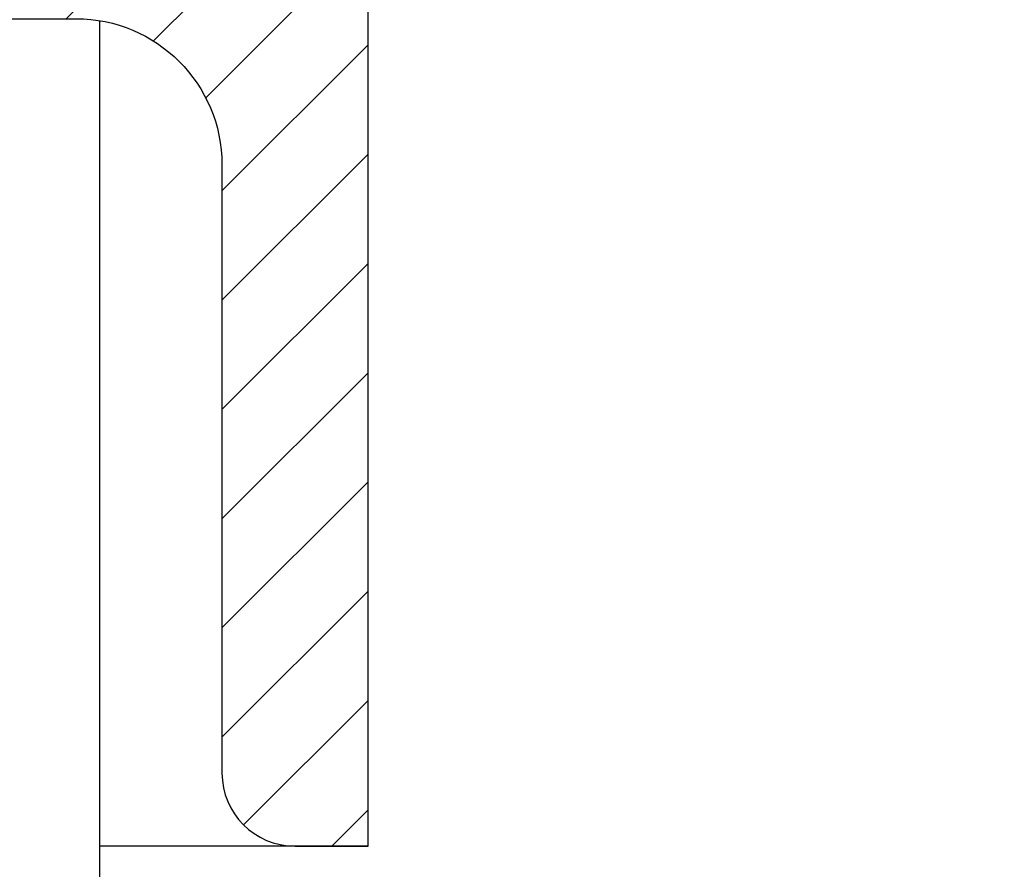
# Model space of a CAD drawing. Header units: millimetres. Extents: x -57642 to 5082813, y -177084 to 58112.
# Tile 915 of 1056: x 109174 to 109214, y -48118 to -48083. Entities that reach past the tile are written whole.
import ezdxf

# ---------------------------------------------------------------- set-up
doc = ezdxf.new("R2010")
doc.units = ezdxf.units.MM

msp = doc.modelspace()

# ---------------------------------------------------------------- hatches: boundary and pattern name
at = {"lineweight": 9}
h = msp.add_hatch(dxfattribs=at)
h.set_pattern_fill('ANSI33', color=256, scale=50)
h.set_pattern_definition([(45, (0, -1340.02), (-224.5064, 224.5064), []), (45, (224.5, -1340.02), (-224.5064, 224.5064), [158.75, -79.375])])
h.paths.add_polyline_path([(109576.98347, -47713.05646), (109142.98347, -47707.2569), (109142.98347, -47636.98964), (109008.33601, -47636.98964, -1), (108987.63094, -47636.98964), (108852.98347, -47636.98964), (108852.98347, -47902.76692), (108952.98347, -47902.76692), (108952.98347, -47912.76692), (108852.98347, -47912.76692), (108852.98347, -48072.76692), (108952.98347, -48072.76692), (108952.98347, -48082.7669), (109130.9978, -48082.76692, -0.41421352), (109127.99781, -48079.76692), (109127.99781, -48076.76692), (109174.39781, -48076.76692), (109174.39781, -48066.76692), (109299.48485, -48066.76692), (109299.48485, -48064.76692), (109459.48485, -48064.76692), (109577.25974, -48066.76692)])
h.paths.add_polyline_path([(109577.27224, -48082.76692), (109187.99781, -48082.76692), (109187.99781, -48116.76692), (109176.98347, -48116.76945), (109176.98343, -48260.05642), (109176.98331, -48521.69973), (109577.61507, -48521.69973)])
edge = h.paths.add_edge_path()
edge.add_line((109142.98347, -46516.26793), (109139.48347, -46516.26793))
edge.add_arc((109139.48347, -46512.76793), 3.5, 180, 270, ccw=False)
edge.add_line((109135.98347, -46512.76793), (109135.98347, -46496.76793))
edge.add_arc((109128.98347, -46496.76793), 7, 0, 90)
edge.add_line((109128.98347, -46489.76793), (109084.98347, -46489.76793))
edge.add_arc((109084.98347, -46487.76793), 2, 180, 270, ccw=False)
edge.add_line((109082.98347, -46487.76793), (109082.98347, -46484.76793))
edge.add_arc((109084.98347, -46484.76793), 2, 90, 180, ccw=False)
edge.add_line((109084.98347, -46482.76793), (108992.98347, -46482.76793))
edge.add_line((108992.98347, -46482.76793), (108992.98347, -46782.76793))
edge.add_line((108992.98347, -46782.76793), (108852.98347, -46782.76793))
edge.add_line((108852.98347, -46782.76793), (108852.98347, -47636.98964))
edge.add_line((108852.98347, -47636.98964), (108987.63094, -47636.98964))
edge.add_arc((108997.98347, -47636.98964), 10.35253, 0, 180, ccw=False)
edge.add_line((109008.33601, -47636.98964), (109142.98347, -47636.98964))
edge.add_line((109142.98347, -47636.98964), (109142.98347, -47131.80114))
edge.add_line((109142.98347, -47131.80114), (109095.4832, -47131.80114))
edge.add_line((109095.4832, -47131.80114), (109095.4832, -47128.66078))
edge.add_line((109095.4832, -47128.66078), (109142.98347, -47128.66078))
edge.add_line((109142.98347, -47128.66078), (109142.98347, -46516.26793))
h = msp.add_hatch(dxfattribs=at)
h.set_pattern_fill('ANSI31', color=256)
h.set_pattern_definition([(45, (14435.9293, -9532.9892), (-2.24506403, 2.24506403), [])])
h.paths.add_polyline_path([(109081.98347, -48090.26692), (109081.98347, -48087.76692), (109151.98347, -48087.76692), (109151.98347, -48157.76692), (109149.48347, -48157.76692, -0.41421356), (109144.98347, -48153.26692), (109144.98347, -48103.76692, 0.41421356), (109135.98347, -48094.76692), (109086.48347, -48094.76692, -0.41421356)])
h.paths.add_polyline_path([(109127.99781, -48079.76692), (109127.99781, -48076.76692), (109187.99781, -48076.76692), (109187.99781, -48116.76692), (109184.99781, -48116.76692, -0.41421356), (109181.99781, -48113.76692), (109181.99781, -48088.76692, 0.41421356), (109175.99781, -48082.76692), (109130.99781, -48082.76692, -0.41421356)])

# ---------------------------------------------------------------- linework, layer by layer
for p, q in [((109176.98331, -48521.69973), (109176.98347, -48082.84844)), ((109176.98343, -48260.05642), (109176.98347, -48082.84844)), ((109187.99781, -48116.76692), (109176.98347, -48116.76945))]:
    msp.add_line(p, q)
msp.add_lwpolyline([(109187.99781, -48116.76692), (109187.99781, -48076.76692), (109127.99781, -48076.76692), (109127.99781, -48079.76692, 0.41421356), (109130.99781, -48082.76692), (109175.99781, -48082.76692, -0.41421356), (109181.99781, -48088.76692), (109181.99781, -48113.76692, 0.41421356), (109184.99781, -48116.76692), (109187.99781, -48116.76692)], format="xyb")

doc.saveas('drawing.dxf')
